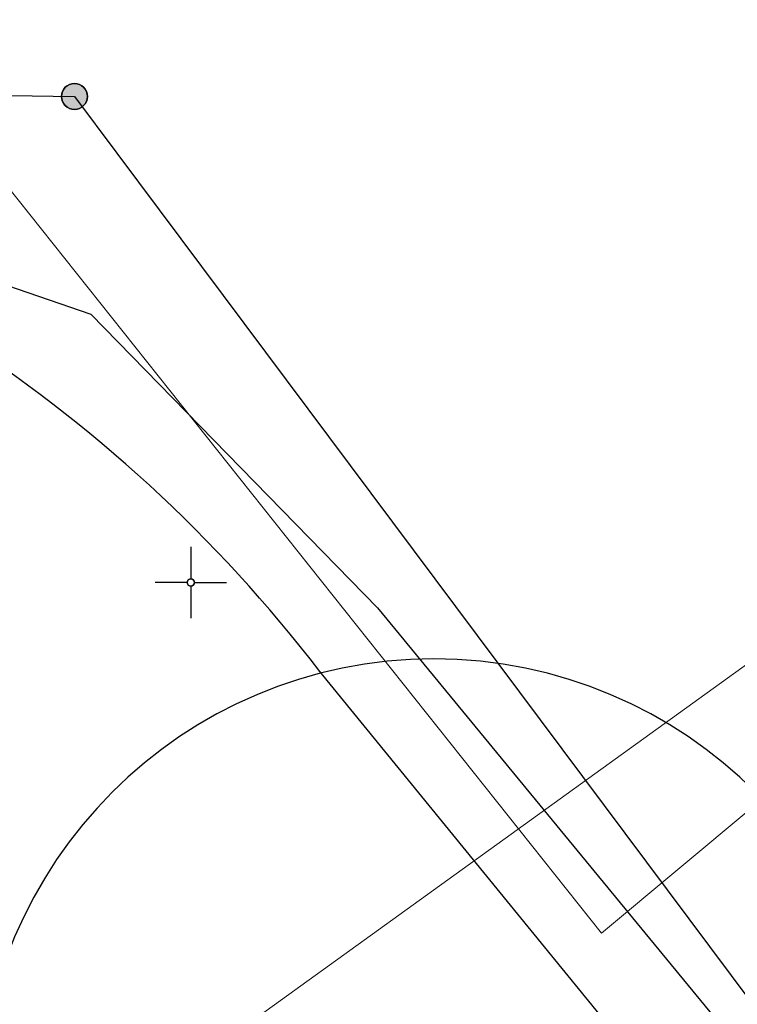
# Model space of a CAD drawing. Header units: metres. Extents: x 2695560 to 2696939, y 1260491 to 1262050.
# Tile 466 of 656: x 2695798 to 2695811, y 1261117 to 1261135. Entities that reach past the tile are written whole.
import ezdxf

# ---------------------------------------------------------------- set-up
doc = ezdxf.new("R2010")
doc.units = ezdxf.units.M
doc.linetypes.add('AUSGEZOGEN', pattern=[0])
for name, color, linetype in [('XR$1$AV_Grenzpunkte', 7, 'AUSGEZOGEN'), ('XR$1$AV_Koordinatennetzpunkte', 7, 'AUSGEZOGEN'), ('XR$1$AV_Linien (BB)', 7, 'AUSGEZOGEN'), ('XR$1$GR_Baum', 94, 'AUSGEZOGEN'), ('XR$1$Liegenschaftsgrenzen', 7, 'AUSGEZOGEN'), ('XR$1$PFAV', 255, 'AUSGEZOGEN')]:
    doc.layers.add(name, color=color, linetype=linetype)
doc.layers.add('XR$2$KOM-Linie-U-genau', color=91, linetype='AUSGEZOGEN', lineweight=18)

# ---------------------------------------------------------------- blocks, each defined once
blk = doc.blocks.new('COMPLEXOBJECT_643')
at = {"layer": 'XR$1$AV_Linien (BB)', "color": 7, "linetype": 'AUSGEZOGEN', "transparency": 33554687}
for points in [[(5784.811, 11127.23), (5775.448, 11120.65), (5770.574, 11127.255), (5782.717, 11135.963), (5790.547, 11132.349), (5798.246, 11129.704), (5803.271, 11124.558), (5809.612, 11116.851), (5810.127, 11117.236), (5811.7, 11115.13)], [(5809.542, 11113.033), (5806.36, 11116.362), (5807.341, 11117.217), (5802.261, 11123.442)]]:
    blk.add_lwpolyline(points, dxfattribs=at)
blk.add_arc((5781.993, 11107.876), 25.556, 37.5246, 57.3858, dxfattribs=at)
blk = doc.blocks.new('BAV15')
at = {"layer": 'XR$1$PFAV', "transparency": 33554687}
blk.add_hatch(color=7, dxfattribs=at).paths.add_polyline_path([(0.5, 0), (0.49, 0.101), (0.459, 0.197), (0.41, 0.286), (0.344, 0.362), (0.264, 0.424), (0.174, 0.469), (0.076, 0.494), (-0.025, 0.499), (-0.125, 0.484), (-0.22, 0.449), (-0.306, 0.395), (-0.379, 0.326), (-0.437, 0.243), (-0.477, 0.15), (-0.497, 0.051), (-0.497, -0.051), (-0.477, -0.15), (-0.437, -0.243), (-0.379, -0.326), (-0.306, -0.395), (-0.22, -0.449), (-0.125, -0.484), (-0.025, -0.499), (0.076, -0.494), (0.174, -0.469), (0.264, -0.424), (0.344, -0.362), (0.41, -0.286), (0.459, -0.197), (0.49, -0.101)])
at = {"color": 7, "transparency": 33554687}
for start, end in [(90, 270), (270, 90)]:
    blk.add_arc((0, 0), 0.5, start, end, dxfattribs=at)
at = {"layer": 'XR$1$PFAV', "transparency": 33554687}
blk.add_circle((0, 0), 0.5, dxfattribs=at)
blk = doc.blocks.new('BAV2041')
at = {"color": 7, "transparency": 33554687}
for p, q in [((0, 0.5), (0, 0.05)), ((-0.05, 0), (-0.5, 0)), ((0.05, 0), (0.5, 0)), ((0, -0.05), (0, -0.5))]:
    blk.add_line(p, q, dxfattribs=at)
blk.add_circle((0, 0), 0.05, dxfattribs=at)
for start, end in [(90, 270), (270, 90)]:
    blk.add_arc((0, 0), 0.05, start, end, dxfattribs=at)
blk = doc.blocks.new('WBGR1')
at = {"color": 94, "transparency": 33554687}
for radius, start, end in [(1, 90, 270), (1, 270, 90), (0.05, 90, 270), (0.05, 270, 90)]:
    blk.add_arc((0, 0), radius, start, end, dxfattribs=at)

msp = doc.modelspace()

# ---------------------------------------------------------------- linework, layer by layer
at = {"layer": 'XR$1$Liegenschaftsgrenzen', "color": 7, "linetype": 'AUSGEZOGEN', "transparency": 33554687}
msp.add_lwpolyline([(2695758.06, 1261124.739), (2695781.131, 1261146.831), (2695792.97, 1261133.42), (2695798.93, 1261133.33), (2695812.67, 1261114.94)], dxfattribs=at)
at = {"layer": 'XR$2$KOM-Linie-U-genau', "linetype": 'AUSGEZOGEN', "transparency": 33554687}
for points in [[(2695794.809, 1261132.353), (2695797.529, 1261132.032), (2695808.168, 1261118.661), (2695828.138, 1261135.32), (2695843.729, 1261146.121), (2695843.891, 1261146.273), (2695844.092, 1261146.466)], [(2695816.86, 1261139.266), (2695811.788, 1261135.293), (2695817.105, 1261127.985), (2695800.216, 1261115.809), (2695791.06, 1261108.8)]]:
    msp.add_lwpolyline(points, dxfattribs=at)

# ---------------------------------------------------------------- block references
at = {"layer": 'XR$1$AV_Grenzpunkte', "color": 7, "linetype": 'AUSGEZOGEN', "lineweight": -3, "transparency": 33554687, "xscale": 0.4549999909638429, "yscale": 0.4549999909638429}
msp.add_blockref('BAV15', (2695798.93, 1261133.33), dxfattribs=at)
at = {"layer": 'XR$1$AV_Koordinatennetzpunkte', "color": 7, "linetype": 'AUSGEZOGEN', "lineweight": -3, "transparency": 33554687, "xscale": 1.25, "yscale": 1.25}
msp.add_blockref('BAV2041', (2695800.97, 1261124.81), dxfattribs=at)
at = {"layer": 'XR$1$AV_Linien (BB)', "color": 7, "linetype": 'AUSGEZOGEN', "lineweight": -3, "transparency": 33554687}
msp.add_blockref('COMPLEXOBJECT_643', (2690000.97, 1249999.81), dxfattribs=at)
at = {"layer": 'XR$1$GR_Baum', "color": 94, "linetype": 'AUSGEZOGEN', "lineweight": -3, "transparency": 33554687, "xscale": 7.977101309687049, "yscale": 7.977101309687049}
msp.add_blockref('WBGR1', (2695805.231, 1261115.493), dxfattribs=at)

doc.saveas('drawing.dxf')
